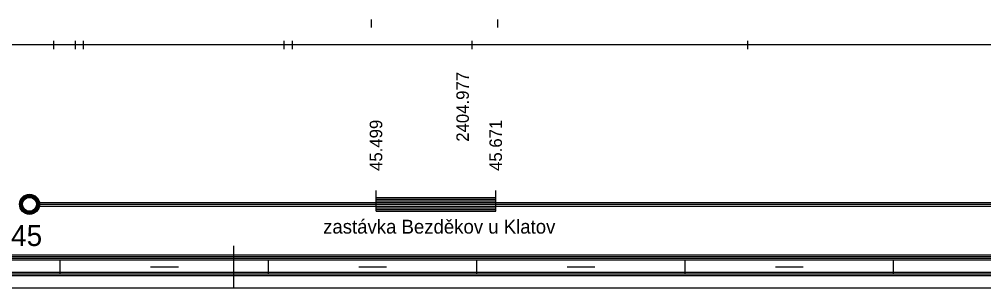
# Model space of a CAD drawing. Extents: x 2 to 10148, y 0 to 380.
# Drawn here: x 4799.1 to 4938, y 0 to 38.6 of the extents above; entities that cross this region are included whole.
import ezdxf

# ---------------------------------------------------------------- set-up
doc = ezdxf.new("R2010")
doc.units = 0
for name, color, linetype in [('KRIV1_CARA', 7, 'Continuous'), ('KRIV1_TEXT', 7, 'Continuous'), ('L_OBJEKTY_TEXT', 7, 'Continuous'), ('L_OBJEKTY_TVAR', 7, 'Continuous'), ('RAM', 7, 'Continuous'), ('REZERVA', 7, 'Continuous'), ('STAN_CARA', 7, 'Continuous'), ('STAN_TEXT', 7, 'Continuous')]:
    doc.layers.add(name, color=color, linetype=linetype)

msp = doc.modelspace()

# ---------------------------------------------------------------- linework, layer by layer
for p, q in [((4849.79, 38.61), (4849.79, 37.42)), ((4867.98, 38.61), (4867.98, 37.42)), ((4804, 35.51), (4804, 34.32)), ((4807.12, 35.51), (4807.12, 34.32)), ((4808.31, 35.51), (4808.31, 34.32)), ((4837.21, 35.51), (4837.21, 34.32)), ((4838.4, 35.51), (4838.4, 34.32)), ((4864.27, 35.51), (4864.27, 34.32)), ((4903.95, 35.51), (4903.95, 34.32))]:
    msp.add_line(p, q)
at = {"layer": 'KRIV1_CARA'}
msp.add_line((4045.76, 35), (5128.6, 35), dxfattribs=at)
at = {"layer": 'L_OBJEKTY_TVAR'}
for p, q in [((4850.47, 11), (4850.47, 14)), ((4867.71, 11), (4867.71, 14)), ((4850.47, 13), (4867.71, 13)), ((4850.47, 12.75), (4867.71, 12.75)), ((4850.47, 12.5), (4867.71, 12.5)), ((4850.47, 12.25), (4867.71, 12.25)), ((4850.47, 12), (4867.71, 12)), ((4850.47, 11.75), (4867.71, 11.75)), ((4850.47, 11.5), (4867.71, 11.5)), ((4850.47, 11.25), (4867.71, 11.25)), ((4850.47, 11), (4867.71, 11))]:
    msp.add_line(p, q, dxfattribs=at)
at = {"layer": 'RAM'}
for p, q in [((4830, 0), (4830, 6)), ((4045.76, 4.75), (5128.6, 4.75)), ((4045.76, 4.5), (5128.6, 4.5)), ((4045.76, 4.25), (5128.6, 4.25)), ((4045.76, 4), (5128.6, 4)), ((4805, 2), (4805, 4)), ((4818, 3), (4822, 3)), ((4835, 2), (4835, 4)), ((4848, 3), (4852, 3)), ((4865, 2), (4865, 4)), ((4878, 3), (4882, 3)), ((4895, 2), (4895, 4)), ((4908, 3), (4912, 3)), ((4925, 2), (4925, 4)), ((4045.76, 2.25), (5128.6, 2.25)), ((4045.76, 2), (5128.6, 2)), ((4045.76, 1.75), (5128.6, 1.75)), ((4045.76, 0), (5128.6, 0))]:
    msp.add_line(p, q, dxfattribs=at)
at = {"layer": 'REZERVA'}
for radius in [1.45, 1.4, 1.35, 1.3, 1.25, 1.2, 1.15, 1.1, 1.05, 1]:
    msp.add_circle((4800.57, 12), radius, dxfattribs=at)
at = {"layer": 'STAN_CARA'}
for p, q in [((4802.07, 12.25), (5128.6, 12.25)), ((4802.07, 12), (5128.6, 12)), ((4802.07, 12), (5128.6, 12)), ((4802.07, 11.75), (5128.6, 11.75))]:
    msp.add_line(p, q, dxfattribs=at)

# ---------------------------------------------------------------- texts
at = {"layer": 'KRIV1_TEXT'}
msp.add_text('2404.977', height=1.8, rotation=90, dxfattribs=at).set_placement((4863.84, 21))
at = {"layer": 'L_OBJEKTY_TEXT'}
for s, p in [('45.499', (4851.37, 16.8)), ('45.671', (4868.61, 16.8))]:
    msp.add_text(s, height=1.8, rotation=90, dxfattribs=at).set_placement(p)
msp.add_text('zastávka Bezděkov u Klatov', height=2, dxfattribs=at).set_placement((4842.85, 7.78))
at = {"layer": 'STAN_TEXT'}
msp.add_text('45', height=3, dxfattribs=at).set_placement((4797.92, 6))

doc.saveas('drawing.dxf')
